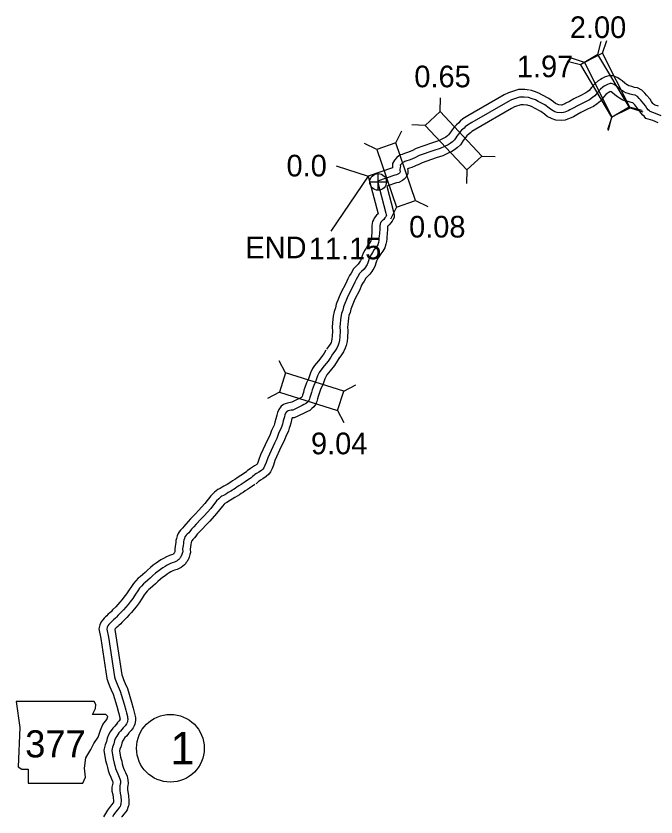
# Model space of a CAD drawing. Extents: x 31699 to 244310, y -8841 to 11474.
# Drawn here: x 145149 to 145980, y -4996 to -3955 of the extents above; entities that cross this region are included whole.
import ezdxf

# ---------------------------------------------------------------- set-up
doc = ezdxf.new("R2010")
doc.units = 0
for name, color, linetype in [('B_Logo', 7, 'Continuous'), ('G-ANNO-TEXT', 7, 'Continuous'), ('Level 21', 7, 'Continuous'), ('Level 55', 7, 'Continuous'), ('R_Border Notes', 7, 'Continuous'), ('R_XS_EARTHWORK_STAGE1', 7, 'Continuous'), ('S_WALL', 7, 'Continuous'), ('S_WALL_ANNOT', 7, 'Continuous')]:
    doc.layers.add(name, color=color, linetype=linetype)

msp = doc.modelspace()

# ---------------------------------------------------------------- linework, layer by layer
at = {"layer": 'B_Logo'}
for points in [[(145986.9, -4084.7), (145979.6, -4081.6), (145975.9, -4080.3), (145972.7, -4079.3), (145971.9, -4078.3), (145970, -4076.8), (145968.2, -4074.8), (145966.3, -4072), (145964.4, -4069.4), (145960.2, -4064.2), (145958.4, -4062.1), (145955.9, -4059.6), (145952.9, -4058.1), (145950, -4057.5), (145946.4, -4056.6), (145943.9, -4056), (145941.1, -4055), (145937.7, -4053.3), (145935.9, -4052.1), (145933.2, -4050), (145929.9, -4047.1), (145927.7, -4045.6), (145925.7, -4044.1), (145923.5, -4043.2), (145922.2, -4042.8), (145920.5, -4042.7), (145919.1, -4043.2), (145917.1, -4043.9), (145915.2, -4044.9), (145913, -4046.2), (145910.9, -4047.4), (145907.9, -4050), (145904.2, -4054.3), (145900.7, -4058.7), (145897.8, -4061.2), (145893.9, -4063.8), (145886.8, -4067.3), (145878, -4071.7), (145872.4, -4074.9), (145868.1, -4077.2), (145865.9, -4078.5), (145861.8, -4079.9), (145859.8, -4080.6), (145857.7, -4080.8), (145851.9, -4080.4), (145848.8, -4079.4), (145844.3, -4077.2), (145841.2, -4074.7), (145835.6, -4070.7), (145827, -4066.3), (145823.5, -4064.2), (145819.3, -4062.5), (145814.6, -4061.2)], [(145814.6, -4061.2), (145808.9, -4060.5), (145803, -4060.5), (145792.6, -4064), (145787.6, -4066.5), (145741, -4093.6), (145735.1, -4097.1), (145732.4, -4099.3), (145730.8, -4101), (145727.7, -4103.6), (145725.4, -4105.9), (145723.5, -4108.6), (145721.6, -4111.1), (145720, -4113.6), (145718.4, -4115.9), (145715.6, -4118.5), (145712.7, -4120.8), (145710.2, -4122.4), (145705.3, -4124.8), (145699.6, -4127.2), (145691.5, -4129.8), (145672.3, -4136.5), (145666.9, -4139.3), (145664, -4140.5), (145662.8, -4141.2), (145659.4, -4142.3), (145656.7, -4143.3), (145654.1, -4144.2), (145652.5, -4144.9), (145651.3, -4145.5), (145650.3, -4146.3), (145648.4, -4148.3), (145648, -4149.1), (145648.1, -4150.4), (145647.7, -4152.1), (145647.6, -4154.5), (145647.5, -4155.5), (145647.6, -4155.7), (145647.7, -4156.6), (145647.7, -4157.7), (145647, -4159.2), (145646.6, -4159.6), (145645.5, -4160.4), (145643.1, -4161.7), (145640.8, -4162.1), (145618.5, -4169.7), (145629.4, -4211.5), (145629.5, -4212.9), (145629.7, -4213.9), (145629.9, -4214.5), (145629.9, -4214.9), (145629.7, -4215.3), (145629.2, -4216), (145628, -4217.6), (145626.5, -4219.4), (145624.4, -4221.1), (145622.8, -4223.2), (145622.2, -4224.3), (145621.7, -4225.3), (145621.2, -4228.2), (145621.2, -4231.6), (145620.8, -4237.9), (145620.6, -4241.2), (145620.3, -4243.8), (145620, -4246.8), (145619.5, -4249.4), (145618.6, -4252.4), (145617.1, -4255), (145614.2, -4258.6), (145612, -4262.3), (145610.5, -4264.5), (145608.7, -4267.7), (145607.7, -4270.3), (145606.8, -4273.2), (145606, -4275.7), (145605, -4278.1), (145604, -4279.4), (145602.7, -4281.6), (145601, -4284.1), (145597.6, -4287.2), (145595.2, -4289.6), (145592.6, -4294.5), (145590.5, -4297.6), (145588.8, -4300.8), (145586.4, -4306.8), (145580, -4319.1), (145574.4, -4332.9), (145573.2, -4337.3), (145571.6, -4341.8), (145570.9, -4346.5), (145570.3, -4350.5), (145569.8, -4354.8), (145569.3, -4359.4), (145569.9, -4364.4), (145569.6, -4372.1), (145569.1, -4376.3), (145568.1, -4380.5), (145567.3, -4383), (145565.6, -4386.7), (145562.8, -4390.8), (145559.9, -4394.4)], [(145559.9, -4394.4), (145557.6, -4398.5), (145554.2, -4403.6), (145549.3, -4409.8), (145544.6, -4415.4), (145542.8, -4418.3), (145540.6, -4422.8), (145537.9, -4430.4), (145535.5, -4435.5), (145533.5, -4441), (145532.5, -4444.2), (145531.8, -4447), (145531, -4449.5), (145530.5, -4451), (145529.9, -4452.7), (145529.6, -4453.8), (145529, -4455), (145528, -4456.6), (145526.8, -4457.8), (145525, -4459.1), (145522.9, -4460.2), (145520.7, -4461.2), (145511, -4466.1), (145508.2, -4467.2), (145506.4, -4467.2), (145504, -4467.7), (145502.3, -4468.3), (145501.1, -4468.9), (145500.3, -4469.4), (145499, -4471.2), (145498.1, -4473.3), (145497.6, -4476), (145496, -4481.4), (145494.8, -4485.7), (145494.2, -4488), (145493.3, -4490.5), (145489.9, -4497.9), (145487.6, -4504.3), (145484.4, -4510.2), (145475.9, -4529.2), (145473.8, -4535.2), (145472.1, -4539.4), (145470.8, -4542.4), (145469.6, -4544), (145467.7, -4545.8), (145464.1, -4548.1), (145461.1, -4549.9), (145459, -4551.2), (145457.6, -4552.3), (145455.9, -4553.6), (145454.2, -4555.2), (145453.6, -4555.8)], [(145453.6, -4555.8), (145446.4, -4560.5), (145444, -4562.1), (145441.1, -4564), (145438.4, -4565.9), (145435.6, -4567.6), (145433.5, -4569.1), (145428, -4572.5), (145424.3, -4574.6), (145422.1, -4576.1), (145418.3, -4578.4), (145416, -4579.2), (145414.8, -4580.1), (145413.4, -4581.3), (145412.1, -4582.6), (145409.4, -4585.4), (145401.7, -4595.2), (145393.3, -4604.9), (145389.1, -4609), (145382.8, -4615.7), (145379.8, -4618.9), (145376.8, -4622.1), (145374.5, -4624.9), (145373.2, -4626.6), (145371.2, -4628.7), (145370, -4630), (145368.7, -4631.5), (145368.3, -4632.2), (145367.5, -4634.1), (145366.8, -4636.3), (145366.5, -4638), (145366.3, -4640.6), (145365.8, -4643.3), (145365, -4647.7), (145365.4, -4651.5), (145365.2, -4652.3), (145364.4, -4654.8), (145363.5, -4657), (145363.1, -4657.7), (145362.5, -4658.8), (145361.7, -4659.9), (145361.1, -4660.7), (145360.4, -4661.5), (145359.2, -4662.5), (145358.1, -4663.3), (145357.4, -4663.7), (145354.5, -4665), (145351.6, -4665.9), (145348.5, -4667.1), (145345.1, -4668.8), (145342.4, -4670.5), (145339.5, -4672.4), (145336.6, -4674.4), (145333.1, -4676.9), (145330.1, -4679.4), (145326.2, -4682.9), (145323.2, -4685.7), (145320, -4688.5), (145316.5, -4691.4), (145314.5, -4693.2), (145311.7, -4696), (145309.4, -4698.6), (145307.1, -4702), (145304.1, -4706.4), (145300.6, -4712), (145297, -4716.7), (145294.6, -4719.8), (145291.4, -4723.6), (145288.6, -4726.7), (145285.6, -4729.8), (145281.6, -4734), (145279.3, -4736.4), (145278, -4737.6), (145275.3, -4740), (145273.9, -4741.5), (145272.1, -4743.2), (145270.6, -4744.7), (145269.3, -4746.1), (145268.1, -4747.8), (145267.2, -4749.5), (145266.7, -4751.9), (145268.8, -4762.5), (145276.6, -4813.8), (145277.6, -4816.9), (145279.3, -4821.2), (145280.1, -4823.4), (145281.5, -4826.7), (145284.3, -4832.8), (145289.3, -4849.5), (145291.4, -4857.5), (145292.4, -4860.8), (145293.5, -4865.5), (145293.8, -4867.2), (145294.1, -4868.5), (145294.1, -4869.5), (145293.8, -4871.2), (145293.5, -4872.5), (145293.1, -4873.5), (145292.4, -4875), (145290.5, -4877.5), (145288, -4880.4)], [(145288, -4880.4), (145284.6, -4884.4), (145282.6, -4886.7), (145279.6, -4890.9), (145278.3, -4893), (145276.8, -4896.9), (145275.7, -4901.1), (145274.2, -4905.2), (145273.2, -4909.6), (145274.9, -4920.6), (145276.4, -4926), (145277.2, -4929.4), (145278.2, -4933), (145279.2, -4936.3), (145280.9, -4940.1), (145282, -4942.4), (145283.7, -4946.4), (145284.1, -4948), (145284.4, -4949.1), (145284.5, -4952.2), (145284.3, -4953.7), (145283.9, -4955.7), (145283.5, -4958.1), (145283.5, -4961.6), (145284.2, -4965.2), (145285, -4969.5), (145285.4, -4975.2), (145285.2, -4978.7), (145285.1, -4979.5), (145284.7, -4980.8), (145284.2, -4982.3), (145283.4, -4983.4), (145280.6, -4986.7), (145278.2, -4989.9), (145276.1, -4992.7), (145274, -4996.1)]]:
    msp.add_lwpolyline(points, dxfattribs=at)
at = {"layer": 'G-ANNO-TEXT'}
msp.add_lwpolyline([(145148.9, -4845.9), (145153.9, -4879.8), (145151.7, -4931.1), (145156.2, -4933.9), (145164.7, -4933.9), (145164.7, -4952), (145235.7, -4952), (145239.1, -4944.6), (145238, -4932.8), (145239.7, -4919.2), (145245.9, -4908.5), (145249.8, -4900.6), (145255.4, -4892.2), (145258.8, -4883.2), (145261.7, -4875.8), (145266.7, -4869.6), (145267.9, -4865.7), (145265.6, -4862.9), (145248.1, -4862.9), (145252.1, -4855), (145252.6, -4849.9), (145250.3, -4846)], close=True, dxfattribs=at)
at = {"layer": 'Level 21'}
for p, q in [((145619.2, -4181.5), (145619.2, -4159.9)), ((145608.4, -4170.7), (145630.1, -4170.7))]:
    msp.add_line(p, q, dxfattribs=at)
msp.add_circle((145619.2, -4170.7), 10.8, dxfattribs=at)
at = {"layer": 'Level 55'}
for points in [[(145983.2, -4072.2), (145979, -4070.8), (145978.1, -4070.5), (145976.9, -4069.5), (145976.1, -4068.6), (145974.5, -4066.3), (145972.4, -4063.3), (145967.9, -4057.8), (145965.8, -4055.3), (145961.8, -4051.3), (145956.1, -4048.6), (145952.2, -4047.8), (145948.8, -4046.9), (145946.8, -4046.4), (145945, -4045.8), (145942.8, -4044.6), (145941.7, -4043.9), (145939.6, -4042.3), (145936.1, -4039.2), (145933.5, -4037.4), (145930.7, -4035.3), (145926.8, -4033.7), (145923.7, -4032.8), (145919, -4032.7), (145915.8, -4033.8), (145913.2, -4034.7), (145910.4, -4036.1), (145907.9, -4037.6), (145905.1, -4039.2), (145900.9, -4042.9), (145896.4, -4047.9), (145893.4, -4051.8), (145891.7, -4053.3), (145888.9, -4055.1), (145882.4, -4058.3), (145873.3, -4062.9), (145867.6, -4066.1), (145863.1, -4068.5), (145861.6, -4069.4), (145858.6, -4070.4), (145857.6, -4070.8), (145857.5, -4070.8), (145853.8, -4070.5), (145852.5, -4070.1), (145849.8, -4068.7), (145847.2, -4066.7), (145840.8, -4062.1), (145831.8, -4057.5), (145828, -4055.3), (145822.5, -4053), (145817.1, -4051.6)], [(145815.9, -4051.3), (145809.6, -4050.5), (145801.4, -4050.5), (145788.7, -4054.8), (145782.8, -4057.7), (145735.9, -4085), (145729.4, -4088.9), (145725.6, -4091.9), (145723.9, -4093.7), (145720.8, -4096.3), (145717.8, -4099.5), (145715.4, -4102.8), (145713.5, -4105.4), (145711.7, -4107.9), (145710.8, -4109.4), (145709.1, -4110.9), (145707, -4112.6), (145705.3, -4113.6), (145701.1, -4115.7), (145696.2, -4117.8), (145688.4, -4120.3), (145668.4, -4127.3), (145662.8, -4130.2), (145659.6, -4131.5), (145658.6, -4132), (145656.1, -4132.9), (145653.4, -4133.9), (145650.6, -4134.9), (145648.4, -4135.7), (145645.9, -4137), (145643.5, -4138.9), (145640.3, -4142.4), (145637.8, -4146.8), (145638, -4149.6), (145637.8, -4150.8), (145637.7, -4152.6), (145606.4, -4163.2), (145619.3, -4212.4), (145617.2, -4214), (145614.2, -4217.9), (145613.3, -4219.8), (145612.1, -4222.1), (145611.2, -4227.4), (145611.2, -4231.3), (145610.9, -4237.2), (145610.6, -4240.4), (145610.4, -4242.8), (145610.1, -4245.3), (145609.8, -4247.1), (145609.4, -4248.4), (145608.8, -4249.3), (145606, -4252.8), (145603.6, -4256.9), (145601.9, -4259.3), (145599.6, -4263.5), (145598.3, -4266.9), (145597.3, -4270.2), (145596.6, -4272.3), (145596.3, -4273.1), (145595.8, -4273.7), (145594.3, -4276.2), (145593.4, -4277.5), (145590.6, -4280), (145587, -4283.6), (145584, -4289.4), (145581.9, -4292.4), (145579.7, -4296.6), (145577.3, -4302.6), (145570.9, -4314.9), (145564.9, -4329.7), (145563.7, -4334.3), (145561.9, -4339.3), (145561, -4345), (145560.4, -4349.2), (145559.9, -4353.8), (145559.3, -4359.4), (145559.9, -4364.7), (145559.6, -4371.3), (145559.2, -4374.6), (145558.5, -4377.9), (145558, -4379.3), (145556.9, -4381.8), (145554.8, -4384.8), (145552.2, -4388)], [(145983.1, -4093.9), (145976, -4090.9), (145972.9, -4089.8), (145967, -4088.1), (145964.8, -4085.4), (145963.1, -4084), (145960.3, -4081), (145958.1, -4077.6), (145956.5, -4075.5), (145952.6, -4070.7), (145951, -4068.9), (145950, -4067.8), (145949.6, -4067.7), (145947.8, -4067.3), (145944, -4066.3), (145941.1, -4065.6), (145937.1, -4064.3), (145932.7, -4061.9), (145930.1, -4060.3), (145926.8, -4057.7), (145923.8, -4055), (145921.9, -4053.7), (145921.1, -4053.1), (145920, -4053.7), (145918.1, -4054.8), (145916.7, -4055.6), (145914.9, -4057.1), (145911.9, -4060.6), (145908, -4065.6), (145903.9, -4069.2), (145898.9, -4072.5), (145891.2, -4076.3), (145882.7, -4080.5), (145877.3, -4083.6), (145873, -4085.9), (145870.1, -4087.6), (145865.1, -4089.3), (145862, -4090.4), (145857.9, -4090.9), (145850.1, -4090.3), (145845.1, -4088.7), (145838.9, -4085.7), (145835.1, -4082.6), (145830.4, -4079.2), (145822.2, -4075), (145819.1, -4073.2), (145816.1, -4072), (145812, -4070.9)], [(145813.2, -4071.1), (145808.2, -4070.5), (145804.7, -4070.5), (145796.4, -4073.3), (145792.4, -4075.3), (145746, -4102.2), (145740.8, -4105.3), (145739.2, -4106.7), (145737.6, -4108.3), (145734.5, -4110.9), (145733.1, -4112.4), (145731.6, -4114.5), (145729.8, -4116.9), (145728.3, -4119.2), (145726, -4122.5), (145722.2, -4126.1), (145718.5, -4129), (145715, -4131.2), (145709.5, -4133.9), (145703.1, -4136.6), (145694.7, -4139.3), (145676.3, -4145.7), (145671.1, -4148.4), (145668.4, -4149.5), (145667, -4150.3), (145662.8, -4151.8), (145660, -4152.7), (145657.4, -4153.7), (145657.7, -4156), (145657.6, -4160.1), (145655.4, -4164.9), (145653.2, -4167.1), (145650.8, -4168.9), (145646.3, -4171.3), (145643.2, -4171.8), (145630.5, -4176.1), (145639.2, -4209.6), (145639.4, -4211.2), (145639.5, -4211.7), (145639.9, -4213.4), (145639.9, -4217.1), (145638.5, -4220), (145637.5, -4221.7), (145635.8, -4223.9), (145633.5, -4226.6), (145631.6, -4228.1), (145631.3, -4228.4), (145631.2, -4229), (145631.2, -4231.9), (145630.8, -4238.6), (145630.5, -4242.1), (145630.3, -4244.8), (145629.9, -4248.3), (145629.2, -4251.7), (145627.9, -4256.4), (145625.4, -4260.7), (145622.5, -4264.3), (145620.4, -4267.8), (145619, -4269.7), (145617.8, -4272), (145617.1, -4273.6), (145616.3, -4276.2), (145615.4, -4279.2), (145613.8, -4283.1), (145612.3, -4285), (145611.1, -4287), (145608.6, -4290.7), (145604.5, -4294.4), (145603.3, -4295.6), (145601.2, -4299.6), (145599.1, -4302.8), (145597.8, -4305.1), (145595.5, -4311), (145589.1, -4323.3), (145583.9, -4336.1), (145582.7, -4340.3), (145581.3, -4344.2), (145580.8, -4348), (145580.2, -4351.8), (145579.8, -4355.9), (145579.4, -4359.3), (145579.9, -4364), (145579.6, -4372.9), (145578.9, -4378), (145577.8, -4383.2), (145576.6, -4386.8), (145574.3, -4391.7), (145570.9, -4396.8), (145567.6, -4400.7)], [(145551.2, -4389.4), (145549, -4393.3), (145546.1, -4397.8), (145541.6, -4403.4), (145536.5, -4409.5), (145534, -4413.4), (145531.4, -4419), (145528.7, -4426.6), (145526.2, -4431.7), (145524, -4437.8), (145522.8, -4441.5), (145522.1, -4444.3), (145521.5, -4446.5), (145521, -4447.9), (145520.5, -4449.4), (145520.3, -4449.9), (145520.2, -4450.2), (145519.6, -4450.7), (145518.6, -4451.2), (145516.5, -4452.2), (145507, -4456.9), (145501.5, -4458.1), (145498.5, -4459), (145496.2, -4460.1), (145493.2, -4462.1), (145490.3, -4466.3), (145488.5, -4470.3), (145487.8, -4473.7), (145486.4, -4478.7), (145485.2, -4483), (145484.6, -4485.1), (145484, -4486.9), (145480.7, -4494), (145478.4, -4500.2), (145475.4, -4505.8), (145466.6, -4525.5), (145464.4, -4531.7), (145462.8, -4535.6), (145462.1, -4537.4), (145461.6, -4537.9), (145458.8, -4539.6), (145455.9, -4541.4), (145453.3, -4543), (145451.5, -4544.4), (145449.4, -4546), (145447.4, -4547.9), (145446.8, -4548.5)], [(145568.6, -4399.3), (145566.1, -4403.7), (145562.4, -4409.4), (145557.1, -4416.1), (145552.7, -4421.3), (145551.6, -4423.1), (145549.9, -4426.7), (145547.2, -4434.3), (145544.7, -4439.4), (145543, -4444.2), (145542.1, -4446.9), (145541.4, -4449.6), (145540.6, -4452.5), (145540, -4454.2), (145539.4, -4456), (145538.8, -4457.7), (145537.8, -4459.8), (145535.8, -4463), (145533.3, -4465.4), (145530.5, -4467.6), (145527.3, -4469.3), (145525, -4470.3), (145515, -4475.2), (145510.2, -4477.2), (145507.6, -4477.2), (145507.5, -4477.2), (145507.3, -4478.3), (145505.6, -4484.2), (145504.4, -4488.4), (145503.7, -4490.9), (145502.7, -4494.2), (145499.2, -4501.7), (145496.7, -4508.3), (145493.4, -4514.6), (145485.2, -4532.9), (145483.1, -4538.7), (145481.4, -4543.2), (145479.5, -4547.5), (145477.1, -4550.7), (145473.9, -4553.8), (145469.4, -4556.6), (145466.3, -4558.5), (145464.6, -4559.5), (145463.7, -4560.2), (145462.3, -4561.3), (145461.1, -4562.5), (145460.4, -4563.1)], [(145448.1, -4547.4), (145440.9, -4552.2), (145438.5, -4553.8), (145435.6, -4555.6), (145432.9, -4557.5), (145429.9, -4559.3), (145427.9, -4560.8), (145422.9, -4563.9), (145419, -4566.2), (145416.8, -4567.6), (145413.9, -4569.3), (145411.1, -4570.4), (145408.7, -4572.2), (145406.6, -4573.9), (145404.9, -4575.7), (145401.8, -4578.8), (145394, -4588.8), (145386, -4598), (145381.9, -4602.1), (145375.5, -4608.8), (145372.4, -4612.1), (145369.3, -4615.5), (145366.7, -4618.7), (145365.6, -4620.1), (145363.9, -4621.9), (145362.4, -4623.5), (145360.7, -4625.6), (145359.4, -4627.6), (145358.1, -4630.7), (145357.1, -4634), (145356.6, -4636.7), (145356.4, -4639.2), (145355.9, -4641.6), (145355, -4647.4), (145355.3, -4650.6), (145355, -4651.4), (145354.6, -4652.4), (145354.4, -4652.8), (145354.1, -4653.4), (145353.7, -4653.8), (145353.3, -4654.4), (145353.2, -4654.4), (145353, -4654.7), (145352.7, -4654.8), (145351, -4655.6), (145348.4, -4656.4), (145344.5, -4658), (145340.3, -4660), (145337, -4662), (145333.9, -4664.1), (145330.8, -4666.2), (145326.9, -4669), (145323.6, -4671.8), (145319.5, -4675.5), (145316.5, -4678.3), (145313.5, -4680.9), (145310, -4683.8), (145307.6, -4685.9), (145304.3, -4689.2), (145301.5, -4692.5), (145298.8, -4696.4), (145295.7, -4701), (145292.4, -4706.3), (145289.1, -4710.5), (145286.7, -4713.6), (145283.9, -4717), (145281.3, -4719.8), (145278.3, -4722.9), (145274.3, -4727.1), (145272.3, -4729.3), (145271.3, -4730.2), (145268.3, -4732.9), (145266.8, -4734.5), (145265.2, -4736), (145263.5, -4737.7), (145261.6, -4739.8), (145259.5, -4742.5), (145257.7, -4746.2), (145256.5, -4751.8), (145259, -4764.2), (145266.9, -4816.1), (145268.2, -4820.2), (145270, -4824.9), (145270.9, -4827.1), (145272.3, -4830.7), (145274.9, -4836.3), (145279.7, -4852.2), (145281.8, -4860.2), (145282.7, -4863.3), (145283.7, -4867.8), (145284, -4869.1), (145284, -4869.2), (145283.9, -4869.5), (145283.8, -4869.8), (145282.7, -4871.3), (145280.4, -4873.9)], [(145459, -4564.2), (145452, -4568.8), (145449.5, -4570.5), (145446.7, -4572.3), (145443.8, -4574.3), (145441.2, -4575.9), (145439.2, -4577.4), (145433.2, -4581.1), (145429.6, -4583.1), (145427.5, -4584.5), (145422.6, -4587.4), (145420.8, -4588.1), (145420.1, -4588.7), (145419.3, -4589.6), (145416.9, -4592), (145409.4, -4601.6), (145400.6, -4611.7), (145396.2, -4616), (145390.1, -4622.5), (145387.1, -4625.7), (145384.3, -4628.7), (145382.3, -4631.2), (145380.8, -4633.1), (145378.5, -4635.5), (145377.5, -4636.6), (145377.1, -4637.1), (145376.9, -4637.5), (145376.6, -4638.6), (145376.5, -4639.4), (145376.1, -4642.1), (145375.6, -4645), (145375.1, -4648), (145375.5, -4652.3), (145374.8, -4655), (145373.9, -4658.3), (145372.4, -4661.7), (145371.8, -4662.6), (145371, -4664.2), (145369.6, -4666), (145368.8, -4667), (145367.5, -4668.5), (145365.5, -4670.3), (145363.5, -4671.8), (145361.8, -4672.7), (145358.1, -4674.4), (145354.9, -4675.3), (145352.6, -4676.3), (145349.9, -4677.5), (145347.8, -4678.9), (145345.1, -4680.7), (145342.4, -4682.5), (145339.3, -4684.8), (145336.7, -4686.9), (145333, -4690.2), (145329.9, -4693.2), (145326.4, -4696.1), (145323, -4699), (145321.3, -4700.5), (145319, -4702.8), (145317.3, -4704.8), (145315.3, -4707.6), (145312.5, -4711.9), (145308.8, -4717.8), (145304.9, -4722.8), (145302.4, -4726), (145299, -4730.2), (145295.8, -4733.6), (145292.8, -4736.7), (145288.9, -4740.8), (145286.4, -4743.5), (145284.8, -4745), (145282.3, -4747.2), (145281.1, -4748.5), (145279.1, -4750.4), (145277.8, -4751.6), (145277, -4752.5), (145278.7, -4760.8), (145286.4, -4811.5), (145287, -4813.6), (145288.6, -4817.6), (145289.4, -4819.6), (145290.7, -4822.7), (145293.7, -4829.2), (145299, -4846.8), (145301, -4854.8), (145302, -4858.2), (145303.2, -4863.3), (145303.6, -4865.1), (145304, -4867.3), (145304.2, -4870.3), (145303.6, -4873.3), (145303.1, -4875.5), (145302.2, -4877.7), (145300.9, -4880.2), (145298.4, -4883.7), (145295.6, -4886.9)], [(145280.5, -4873.9), (145277.1, -4877.9), (145274.7, -4880.5), (145271.3, -4885.4), (145269.3, -4888.5), (145267.3, -4893.8), (145266.2, -4898.1), (145264.6, -4902.3), (145263, -4909.2), (145265.1, -4922.7), (145266.7, -4928.5), (145267.5, -4931.8), (145268.6, -4935.8), (145269.8, -4939.7), (145271.8, -4944.4), (145273, -4946.6), (145274.2, -4949.5), (145274.4, -4950.3), (145274.4, -4950.4), (145274.4, -4951.6), (145274.4, -4952.1), (145274.1, -4953.9), (145273.5, -4957.2), (145273.5, -4962.5), (145274.4, -4967.1), (145275.1, -4970.8), (145275.4, -4975.2), (145275.3, -4977.5), (145275.2, -4977.6), (145272.8, -4980.4), (145270.2, -4983.9), (145267.8, -4987.1), (145265.2, -4991.5), (145262.5, -4996.1)], [(145295.6, -4887), (145292.2, -4891), (145290.4, -4892.9), (145287.9, -4896.5), (145287.3, -4897.5), (145286.3, -4900), (145285.3, -4904.1), (145283.8, -4908.1), (145283.3, -4910), (145284.7, -4918.5), (145286.1, -4923.6), (145286.9, -4926.9), (145287.8, -4930.3), (145288.6, -4932.8), (145289.9, -4935.8), (145291.1, -4938.2), (145293.3, -4943.2), (145293.8, -4945.7), (145294.3, -4947.7), (145294.5, -4952.8), (145294.1, -4955.3), (145293.8, -4957.4), (145293.5, -4958.9), (145293.5, -4960.6), (145294, -4963.4), (145295, -4968.2), (145295.5, -4975.2), (145295.2, -4979.8), (145294.9, -4981.7), (145294.3, -4983.7), (145293.3, -4986.9), (145291.3, -4989.6), (145288.4, -4993), (145286.2, -4995.9), (145286, -4996.1)]]:
    msp.add_lwpolyline(points, dxfattribs=at)
at = {"layer": 'R_Border Notes'}
msp.add_circle((145349.4, -4906.8), 44, dxfattribs=at)
at = {"layer": 'R_XS_EARTHWORK_STAGE1'}
for p, q in [((145910.8, -4003.4), (145916.4, -3986.7)), ((145904.5, -4005.1), (145908.8, -3988.1)), ((145881.9, -4018.7), (145864.8, -4014.4)), ((145887.3, -4015.3), (145870.5, -4009.8)), ((145699.7, -4079.2), (145700.3, -4061.6)), ((145922.8, -4086.1), (145946.4, -4074.2)), ((145945.1, -4073.1), (145962.2, -4077.4)), ((145946.4, -4074.2), (145963.1, -4079.7)), ((145922.8, -4086.1), (145917.3, -4102.8)), ((145922.8, -4086.1), (145917.3, -4102.8)), ((145922.5, -4086.7), (145918.2, -4103.7)), ((145680.4, -4097.2), (145662.8, -4096.6)), ((145642.3, -4119.9), (145650.1, -4104.1)), ((145617.4, -4128.4), (145601.6, -4120.7)), ((145753.8, -4137.1), (145771.4, -4137.6)), ((145734.5, -4155.1), (145733.9, -4172.7)), ((145667.9, -4194.9), (145683.7, -4202.6)), ((145642.9, -4203.4), (145635.2, -4219.2)), ((145499, -4418.8), (145490.8, -4403.2)), ((145574.5, -4442.6), (145590.1, -4434.5)), ((145491, -4444), (145475.4, -4452.1)), ((145566.5, -4467.8), (145574.7, -4483.4))]:
    msp.add_line(p, q, dxfattribs=at)
for points in [[(145945.1, -4073.1), (145904.5, -4005.1), (145881.9, -4018.7), (145922.5, -4086.7)], [(145946.4, -4074.2), (145910.8, -4003.4), (145887.3, -4015.3), (145922.8, -4086.1)], [(145680.4, -4097.2), (145734.5, -4155.1), (145753.8, -4137.1), (145699.7, -4079.2)], [(145617.4, -4128.4), (145642.9, -4203.4), (145667.9, -4194.9), (145642.3, -4119.9)], [(145574.5, -4442.6), (145499, -4418.8), (145491, -4444), (145566.5, -4467.8)]]:
    msp.add_lwpolyline(points, close=True, dxfattribs=at)
at = {"layer": 'S_WALL_ANNOT'}
for p, q in [((145564.8, -4149.9), (145606.1, -4163.4)), ((145606.1, -4163.4), (145557.6, -4234.9))]:
    msp.add_line(p, q, dxfattribs=at)

# ---------------------------------------------------------------- texts
at = {"layer": 'G-ANNO-TEXT'}
msp.add_text('377', height=35.2, dxfattribs=at).set_placement((145160.8, -4918.7))
at = {"layer": 'R_Border Notes'}
msp.add_text('1', height=42.2, dxfattribs=at).set_placement((145349.4, -4927.9))
at = {"layer": 'S_WALL'}
for s, p in [('2.00', (145868.2, -3983.7)), ('1.97', (145799.4, -4034.6)), ('0.65', (145666.2, -4047.7)), ('0.08', (145659.4, -4243)), ('9.04', (145532, -4524.7))]:
    msp.add_text(s, height=28.16, dxfattribs=at).set_placement(p)
at = {"layer": 'S_WALL_ANNOT'}
for s, p in [('0.0', (145500.2, -4163.6)), ('END', (145446.7, -4269.9)), ('11.15', (145529.1, -4271.3))]:
    msp.add_text(s, height=28.16, dxfattribs=at).set_placement(p)

doc.saveas('drawing.dxf')
